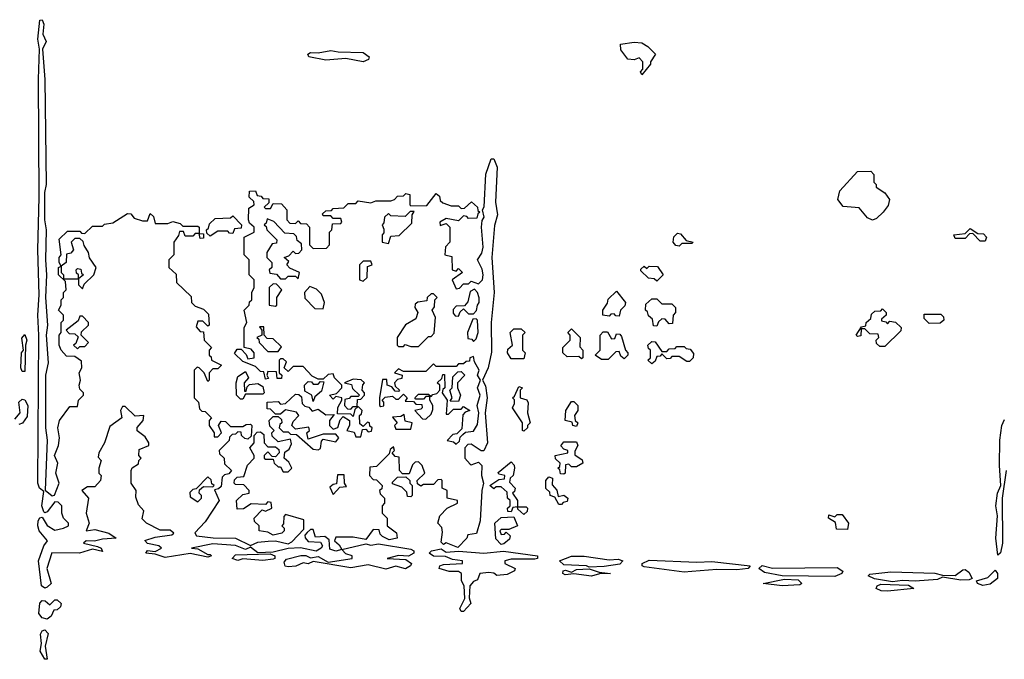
# Model space of a CAD drawing. Extents: x 1980017 to 2252640, y 74400 to 266395.
# Tile 349 of 388: x 2191945 to 2195871, y 217002 to 219552. Entities that reach past the tile are written whole.
import ezdxf

# ---------------------------------------------------------------- set-up
doc = ezdxf.new("R2010")
doc.units = 0

msp = doc.modelspace()

# ---------------------------------------------------------------- linework, layer by layer
at = {"layer": '0CON20XD'}
for points in [[(2192055, 217290), (2192045, 217286.7), (2192032, 217295), (2192020.5, 217395), (2192041.4, 217455), (2192056.2, 217475), (2192023.1, 217515), (2192016.7, 217535), (2192018.6, 217555), (2192025, 217566), (2192035, 217568.8), (2192055, 217536), (2192085, 217518), (2192120, 217525), (2192140, 217535), (2192140, 217545), (2192120, 217565), (2192112.5, 217585), (2192112.5, 217615), (2192098.8, 217628.8), (2192085, 217630), (2192055, 217590), (2192045, 217586.2), (2192040.9, 217590.9), (2192033.5, 217615), (2192041.7, 217671.7), (2192024.5, 217684.5), (2192017.5, 217705), (2192021.9, 218295), (2192017.8, 218375), (2192023.1, 218455), (2192017.5, 218635), (2192023.3, 218845), (2192019.4, 219315), (2192024.2, 219435), (2192017.1, 219475), (2192025, 219550), (2192035, 219552.5), (2192041.2, 219535), (2192037.1, 219495), (2192050, 219465), (2192035.8, 219435), (2192045.8, 219314.2), (2192050, 218895), (2192043.9, 218863.9), (2192044, 218755), (2192050, 218715), (2192047.5, 218595), (2192052.5, 218535), (2192047.5, 218445), (2192056.2, 218335), (2192050, 218295), (2192058, 218185), (2192048.2, 218135), (2192047.8, 217925), (2192054.4, 217875.6), (2192046.2, 217676.2), (2192075, 217653.8), (2192083.3, 217656.7), (2192102.5, 217705), (2192088.8, 217745), (2192097.5, 217785), (2192083.8, 217815), (2192100, 217855), (2192103.3, 217885), (2192097.5, 217925), (2192103.3, 217955), (2192145, 218010), (2192175, 218010), (2192180, 218035), (2192200, 218055), (2192200, 218065), (2192185, 218080), (2192182.5, 218095), (2192187.5, 218115), (2192182.5, 218145), (2192192.5, 218165), (2192191.7, 218191.7), (2192165, 218210), (2192131.7, 218211.7), (2192110, 218235), (2192102.5, 218255), (2192102.5, 218295), (2192110, 218305), (2192110, 218345), (2192120, 218355), (2192120, 218375), (2192100, 218395), (2192110, 218415), (2192110, 218435), (2192120, 218445), (2192120, 218465), (2192130, 218475), (2192128.3, 218508.3), (2192100, 218535), (2192100, 218565), (2192110, 218570), (2192102.5, 218585), (2192102.5, 218605), (2192110, 218615), (2192103, 218677), (2192135, 218710), (2192185, 218710), (2192191.7, 218701.7), (2192205, 218700), (2192235, 218730), (2192275, 218730), (2192283, 218737), (2192317, 218743), (2192375, 218780), (2192388.3, 218778.3), (2192401.7, 218761.7), (2192435, 218750), (2192455, 218750), (2192465, 218780), (2192478.3, 218768.3), (2192485, 218740), (2192535, 218740), (2192555, 218747.5), (2192585, 218740), (2192595, 218730), (2192655, 218730), (2192660, 218725), (2192660, 218700), (2192678.3, 218698.3), (2192678.3, 218681.7), (2192665, 218680), (2192660, 218700), (2192645, 218700), (2192635, 218690), (2192605, 218690), (2192598.3, 218708.3), (2192581.7, 218708.3), (2192578.3, 218691.7), (2192560, 218665), (2192560, 218615), (2192540, 218595), (2192540, 218565), (2192568.3, 218538.3), (2192570, 218505), (2192628.3, 218448.3), (2192630, 218425), (2192645, 218410), (2192678.3, 218398.3), (2192698.3, 218378.3), (2192700, 218335), (2192695, 218330), (2192675, 218350), (2192655, 218350), (2192648.3, 218328.3), (2192665, 218310), (2192678.3, 218308.3), (2192680, 218275), (2192710, 218245), (2192700, 218235), (2192700, 218215), (2192708.3, 218208.3), (2192710, 218195), (2192750, 218175), (2192735, 218160), (2192715, 218160), (2192700, 218145), (2192700, 218115), (2192695, 218110), (2192680, 218145), (2192660, 218165), (2192653, 218167), (2192640, 218155), (2192640, 218045), (2192658.3, 218028.3), (2192661.7, 218001.7), (2192671.7, 217991.7), (2192685, 217990), (2192710, 217965), (2192700, 217955), (2192700, 217935), (2192720, 217905), (2192720, 217890), (2192735, 217890), (2192750, 217905), (2192737.5, 217935), (2192748.3, 217951.7), (2192765, 217950), (2192785, 217930), (2192835, 217930), (2192848.3, 217938.3), (2192865, 217940), (2192870, 217935), (2192868.3, 217891.7), (2192855, 217880), (2192843, 217883), (2192830, 217895), (2192828.3, 217908.3), (2192815, 217910), (2192805, 217900), (2192791.7, 217898.3), (2192781.7, 217888.3), (2192780, 217875), (2192740, 217835), (2192741.7, 217821.7), (2192760, 217805), (2192761.7, 217781.7), (2192790, 217755), (2192778.3, 217741.7), (2192761.7, 217738.3), (2192751.7, 217728.3), (2192748.3, 217691.7), (2192738.3, 217681.7), (2192721.7, 217678.3), (2192740, 217635), (2192685, 217550), (2192643, 217507), (2192650, 217495), (2192716.4, 217486.4), (2192806.1, 217486.1), (2192865, 217456.7), (2192895, 217469.2), (2192936.1, 217473.9), (2192965, 217474.2), (2193015, 217463.3), (2193029.7, 217470.3), (2193078.3, 217521.7), (2193078.3, 217558.3), (2193005, 217580), (2192998.3, 217571.7), (2192997, 217543), (2192990, 217535), (2193000, 217525), (2193000, 217515), (2192990, 217505), (2192955, 217497.5), (2192935, 217510), (2192900, 217515), (2192900, 217535), (2192881.7, 217551.7), (2192880, 217565), (2192911.7, 217598.3), (2192925, 217592.5), (2192950, 217605), (2192948.3, 217628.3), (2192935, 217630), (2192925, 217620), (2192868.3, 217621.7), (2192837, 217603), (2192811.7, 217601.7), (2192810, 217635), (2192835, 217660), (2192860, 217665), (2192860, 217675), (2192838.3, 217698.3), (2192805, 217700), (2192800, 217705), (2192801.7, 217718.3), (2192811.7, 217728.3), (2192838.3, 217731.7), (2192853, 217777), (2192880, 217805), (2192880, 217815), (2192862.5, 217845), (2192880, 217865), (2192880, 217895), (2192891.7, 217908.3), (2192905, 217910), (2192918.3, 217898.3), (2192920, 217865), (2192935, 217850), (2192965, 217850), (2192978.3, 217838.3), (2192980, 217825), (2192965, 217810), (2192951.7, 217811.7), (2192935, 217830), (2192920, 217815), (2192920, 217805), (2192925, 217800), (2192955, 217800), (2192960, 217785), (2192975, 217770), (2192985, 217770), (2192995, 217750), (2193015, 217750), (2193030, 217765), (2193018.3, 217788.3), (2193000, 217805), (2193001.7, 217828.3), (2193020, 217840), (2193028.3, 217861.7), (2193025, 217880), (2192975, 217870), (2192951.7, 217891.7), (2192950, 217905), (2192960, 217915), (2192941.7, 217931.7), (2192940, 217955), (2192955, 217970), (2192975, 217970), (2192988.3, 217958.3), (2192990, 217945), (2192981.7, 217938.3), (2192980, 217925), (2192995, 217910), (2193015, 217910), (2193025, 217900), (2193048.3, 217898.3), (2193115, 217840), (2193135, 217837.5), (2193145, 217842.5), (2193148.3, 217871.7), (2193155, 217880), (2193205, 217870), (2193217.5, 217885), (2193205, 217900), (2193155, 217900), (2193095, 217880), (2193090, 217905), (2193100, 217915), (2193098.3, 217928.3), (2193045, 217920), (2193030, 217935), (2193035, 217950), (2193057.5, 217975), (2193048.3, 217988.3), (2193005, 217997.5), (2192985, 217980), (2192965, 217980), (2192945, 218000), (2192931.7, 218001.7), (2192931.7, 218028.3), (2192975, 218030), (2192985, 218020), (2193005, 218022.5), (2193045, 218060), (2193058.3, 218058.3), (2193068.3, 218048.3), (2193071.7, 218021.7), (2193081.7, 218011.7), (2193098.3, 218008.3), (2193111.7, 217991.7), (2193135, 218000), (2193165, 217977.5), (2193198.3, 217978.3), (2193180, 217955), (2193180, 217935), (2193195, 217920), (2193213, 217927), (2193223, 217957), (2193235, 217970), (2193260, 217955), (2193260, 217935), (2193250, 217915), (2193278.3, 217908.3), (2193285, 217890), (2193305, 217890), (2193311.7, 217918.3), (2193325, 217920), (2193335, 217910), (2193348.3, 217911.7), (2193350, 217925), (2193341.7, 217931.7), (2193340, 217945), (2193331.7, 217948.3), (2193315, 217930), (2193301.7, 217941.7), (2193300, 217975), (2193308.3, 217981.7), (2193310, 217995), (2193295, 218010), (2193281.7, 217998.3), (2193275, 217970), (2193265, 217980), (2193211.7, 217981.7), (2193213, 218007), (2193230, 218035), (2193230, 218045), (2193205, 218050), (2193195, 218040), (2193180, 218055), (2193208.3, 218061.7), (2193230, 218085), (2193230, 218095), (2193200, 218125), (2193195, 218140), (2193175, 218137.5), (2193155, 218120), (2193135, 218120), (2193111.7, 218131.7), (2193075, 218170), (2193035, 218170), (2193015, 218150), (2193000, 218165), (2193008.3, 218188.3), (2192995, 218200), (2192985, 218200), (2192980, 218195), (2192980, 218145), (2192990, 218135), (2192988.3, 218121.7), (2192971.7, 218121.7), (2192968.3, 218148.3), (2192935, 218150), (2192930, 218135), (2192937.5, 218122.5), (2192925, 218120), (2192918.3, 218148.3), (2192905, 218150), (2192885, 218170), (2192835, 218190), (2192801.7, 218221.7), (2192811.7, 218238.3)], [(2194425, 219332.5), (2194420, 219345), (2194430, 219355), (2194430, 219385), (2194415, 219400), (2194395, 219392.5), (2194370, 219395), (2194341.7, 219431.7), (2194340, 219455), (2194395, 219462.5), (2194425, 219460), (2194450, 219445), (2194480, 219415), (2194460, 219385), (2194460, 219375), (2194425, 219332.5)], [(2193315, 219384), (2193245, 219397.5), (2193165, 219391.4), (2193097.5, 219405), (2193093.3, 219415), (2193105, 219421.2), (2193135, 219420), (2193185, 219430), (2193215, 219424), (2193315, 219421.4), (2193338.8, 219405), (2193335.8, 219394.2), (2193315, 219384)], [(2192811.7, 218238.3), (2192828.3, 218238.3), (2192848.3, 218218.3), (2192855, 218200), (2192880, 218205), (2192880, 218225), (2192868.3, 218238.3), (2192840, 218245), (2192840, 218325), (2192850, 218345), (2192840, 218395), (2192860, 218415), (2192861.7, 218428.3), (2192870, 218435), (2192870, 218465), (2192880, 218485), (2192880, 218515), (2192860, 218535), (2192860, 218595), (2192840, 218615), (2192840, 218685), (2192880, 218705), (2192880, 218725), (2192861.7, 218741.7), (2192857.5, 218755), (2192858.3, 218801.7), (2192880, 218815), (2192878.3, 218828.3), (2192860, 218845), (2192861.7, 218868.3), (2192885, 218870), (2192891.7, 218851.7), (2192908.3, 218848.3), (2192915, 218840), (2192938.3, 218838.3), (2192938.3, 218821.7), (2192920, 218805), (2192925, 218800), (2192945, 218800), (2192955, 218820), (2192988.3, 218818.3), (2193010, 218795), (2193010, 218755), (2193021.7, 218741.7), (2193045, 218740), (2193055, 218750), (2193065, 218740), (2193088.3, 218738.3), (2193100, 218725), (2193100, 218655), (2193115, 218640), (2193168.3, 218641.7), (2193180, 218655), (2193180, 218705), (2193190, 218715), (2193191.7, 218738.3), (2193225, 218740), (2193230, 218745), (2193225, 218760), (2193195, 218760), (2193185, 218770), (2193155, 218770), (2193151.7, 218778.3), (2193165, 218790), (2193188.3, 218791.7), (2193195, 218800), (2193237, 218803), (2193255, 218820), (2193285, 218820), (2193295, 218830), (2193345, 218822.5), (2193365, 218830), (2193425, 218830), (2193440, 218835), (2193451.7, 218848.3), (2193475, 218850), (2193485, 218860), (2193500, 218855), (2193500, 218815), (2193505, 218810), (2193568.3, 218811.7), (2193605, 218860), (2193618.3, 218848.3), (2193621.7, 218831.7), (2193631.7, 218821.7), (2193665, 218810), (2193695, 218810), (2193705, 218800), (2193718.3, 218801.7), (2193747, 218827), (2193770, 218805), (2193771.7, 218791.7), (2193780, 218785), (2193771.7, 218778.3), (2193768.3, 218761.7), (2193735, 218760), (2193728.3, 218768.3), (2193715, 218770), (2193695, 218750), (2193645, 218760), (2193620, 218745), (2193621.7, 218731.7), (2193645, 218740), (2193660, 218725), (2193660, 218665), (2193643, 218647), (2193640, 218615), (2193668.3, 218608.3), (2193670, 218555), (2193685, 218550), (2193695, 218560), (2193710, 218545), (2193670, 218515), (2193685, 218480), (2193698.3, 218481.7), (2193715, 218500), (2193735, 218500), (2193745, 218510), (2193775, 218500), (2193790, 218515), (2193793.3, 218535), (2193788.3, 218558.3), (2193770, 218595), (2193787.7, 218622.3), (2193793.3, 218645), (2193786.7, 218725), (2193788.3, 218751.7), (2193796.7, 218765), (2193790, 218795), (2193797, 218807), (2193803.6, 218936.4), (2193825, 218997.5), (2193835, 218997.5), (2193849.2, 218965), (2193842.5, 218825), (2193850, 218775), (2193838, 218732), (2193828, 218605), (2193836.7, 218465), (2193824.3, 218345), (2193826.4, 218226.4), (2193813.3, 218165), (2193790, 218115), (2193802.3, 218092.3), (2193808.8, 218045), (2193800.8, 217985), (2193810, 217865), (2193795, 217833.3), (2193785, 217833.3), (2193745, 217860), (2193731.7, 217858.3), (2193720, 217845), (2193720, 217805), (2193740.7, 217780.7), (2193745, 217777.5), (2193775, 217788.8), (2193787.5, 217775), (2193785.7, 217735), (2193794.2, 217705), (2193787.1, 217675), (2193780.8, 217555), (2193766, 217504), (2193731.7, 217498.3), (2193727.5, 217485), (2193691.7, 217448.3), (2193645, 217467.5), (2193635, 217460), (2193625, 217470), (2193630.7, 217509.3), (2193628.3, 217528.3), (2193612.5, 217545), (2193620, 217575), (2193650, 217605), (2193690, 217625), (2193690, 217635), (2193650, 217645), (2193650, 217675), (2193630, 217685), (2193630, 217715), (2193625, 217720), (2193611.7, 217718.3), (2193595, 217700), (2193555, 217700), (2193545, 217692.5), (2193531.7, 217701.7), (2193530, 217715), (2193560, 217745), (2193550, 217775), (2193535, 217790), (2193521.7, 217788.3), (2193511.7, 217778.3), (2193498.3, 217741.7), (2193471.7, 217741.7), (2193460, 217755), (2193458.3, 217808.3), (2193441.7, 217811.7), (2193430, 217825), (2193440, 217835), (2193435, 217850), (2193421.7, 217838.3), (2193418.3, 217821.7), (2193368.3, 217771.7), (2193341.7, 217768.3), (2193340, 217735), (2193355, 217720), (2193368.3, 217718.3), (2193390, 217695), (2193388.3, 217681.7), (2193380, 217675), (2193381.7, 217661.7), (2193400, 217645), (2193400, 217625), (2193390, 217615), (2193390, 217585), (2193410, 217565), (2193410, 217535), (2193447, 217507), (2193450, 217485), (2193418.3, 217478.3), (2193391.7, 217491.7), (2193381.7, 217501.7), (2193378.3, 217518.3), (2193355, 217520), (2193325, 217480), (2193275, 217490), (2193205, 217490), (2193200, 217475), (2193219.3, 217459.3), (2193230, 217440), (2193325, 217462.5), (2193345, 217457.5), (2193375, 217462.5), (2193505, 217441.4), (2193516.2, 217435), (2193516.7, 217425), (2193495, 217413.3), (2193455, 217415.8), (2193410, 217405), (2193485, 217400), (2193507.5, 217385), (2193503.3, 217375), (2193483.6, 217363.6), (2193445, 217374), (2193405, 217362.5), (2193335, 217378.8), (2193265, 217366.7), (2193115, 217392.5), (2193095, 217382.5), (2193075, 217386.7), (2193046, 217374), (2193015, 217371.2), (2193004.1, 217374.1), (2192999.3, 217389.3), (2193008.3, 217401.7), (2193065.9, 217415.9), (2193086.1, 217416.1), (2193105, 217406.7), (2193135, 217412.5), (2193175, 217390), (2193270, 217405), (2193270, 217415), (2193245, 217422.5), (2193230, 217440), (2193205, 217433.8), (2193181.7, 217441.7), (2193178.3, 217478.3), (2193161.7, 217491.7), (2193125, 217490), (2193115, 217520), (2193105, 217520), (2193091.7, 217508.3), (2193082.5, 217497.5), (2193083.3, 217486.7), (2193095, 217472), (2193145, 217470), (2193152.5, 217455), (2193147.5, 217445), (2193126.7, 217433.3), (2193065, 217447.5), (2193015, 217444), (2192955, 217430), (2192895, 217427.5), (2192865, 217450), (2192845, 217440), (2192806.1, 217456.1), (2192715, 217462.5), (2192630, 217445), (2192655, 217443.3), (2192695, 217420), (2192705, 217420), (2192710, 217415), (2192695, 217410), (2192625, 217424.2), (2192525, 217408), (2192485, 217421.2), (2192447.5, 217425), (2192455, 217436.2), (2192485, 217432.5), (2192510, 217445), (2192500, 217455), (2192454.1, 217464.1), (2192443.9, 217476.1), (2192485, 217488.8), (2192551.7, 217498.3), (2192560, 217505), (2192545, 217517.5), (2192505, 217517.5), (2192450, 217545), (2192433, 217563), (2192440, 217595), (2192418.3, 217618.3), (2192408.3, 217648.3), (2192410, 217675), (2192390, 217705), (2192390, 217755), (2192393.6, 217766.4), (2192418.3, 217781.7), (2192420, 217795), (2192430, 217805), (2192420, 217815), (2192421.7, 217838.3), (2192460, 217855), (2192460, 217865), (2192445, 217890), (2192413.3, 217913.3), (2192413, 217927), (2192437.5, 217955), (2192440, 217975), (2192405, 217972.5), (2192365, 218010), (2192355, 218010), (2192347.5, 217995), (2192352.5, 217965), (2192305, 217930), (2192282.5, 217865), (2192260, 217825), (2192258.3, 217808.3), (2192270, 217795), (2192260, 217765), (2192260, 217745), (2192270, 217735), (2192267.5, 217715), (2192245, 217690), (2192215, 217690), (2192192.5, 217675), (2192220, 217645), (2192210, 217585), (2192222.5, 217545), (2192210, 217515), (2192245, 217520), (2192300, 217505), (2192330, 217485), (2192275, 217482), (2192243, 217473), (2192210, 217475), (2192200, 217465), (2192255, 217452.5), (2192270, 217445), (2192275, 217432.5), (2192235, 217441.2), (2192184.1, 217425.9), (2192072.7, 217427.3), (2192053.3, 217365), (2192070, 217305), (2192055, 217290)], [(2195345, 218753.3), (2195325, 218762.5), (2195292.5, 218802.5), (2195228.3, 218808.3), (2195207.5, 218835), (2195215, 218870), (2195285, 218947.5), (2195338.3, 218948.3), (2195350, 218935), (2195350, 218905), (2195360, 218895), (2195360, 218885), (2195395, 218862.5), (2195413.3, 218835), (2195408.3, 218811.7), (2195387.5, 218785), (2195360.7, 218759.3), (2195345, 218753.3)], [(2193415, 218660), (2193425, 218690), (2193458.3, 218691.7), (2193508.3, 218741.7), (2193510, 218775), (2193518.3, 218788.3), (2193501.7, 218788.3), (2193481.7, 218768.3), (2193425, 218770), (2193415, 218780), (2193400, 218765), (2193397.5, 218742.5), (2193390, 218735), (2193397.5, 218717.5), (2193397.5, 218702.5), (2193390, 218695), (2193390, 218665), (2193415, 218660)], [(2192705, 218690), (2192691.7, 218701.7), (2192690, 218715), (2192698.3, 218721.7), (2192701.7, 218738.3), (2192725, 218760), (2192785, 218762.5), (2192795, 218770), (2192830, 218735), (2192828.3, 218721.7), (2192801.7, 218718.3), (2192795, 218700), (2192781.7, 218701.7), (2192775, 218710), (2192735, 218710), (2192705, 218690)], [(2193055, 218520), (2193060, 218545), (2193021.7, 218561.7), (2193010, 218575), (2193018.3, 218588.3), (2193000, 218605), (2193018.3, 218611.7), (2193035, 218630), (2193045, 218620), (2193058.3, 218621.7), (2193070, 218635), (2193068.3, 218658.3), (2193051.7, 218671.7), (2193048.3, 218688.3), (2193038.3, 218698.3), (2193001.7, 218701.7), (2192958.3, 218748.3), (2192931.7, 218758.3), (2192928.3, 218741.7), (2192920, 218735), (2192928.3, 218728.3), (2192930, 218715), (2192970, 218675), (2192968.3, 218661.7), (2192951.7, 218658.3), (2192930, 218625), (2192930, 218605), (2192950, 218585), (2192950, 218565), (2192940, 218555), (2192941.7, 218541.7), (2192968.3, 218538.3), (2192985, 218520), (2193005, 218520), (2193015, 218530), (2193045, 218530), (2193055, 218520)], [(2195795, 218670), (2195775, 218670), (2195745, 218700), (2195731.7, 218698.3), (2195715, 218680), (2195675, 218680), (2195670, 218695), (2195715, 218700), (2195735, 218720), (2195765, 218700), (2195788.3, 218698.3), (2195800, 218685), (2195795, 218670)], [(2192195, 218480), (2192201.7, 218498.3), (2192240, 218535), (2192250, 218565), (2192223, 218603), (2192220, 218625), (2192201.7, 218651.7), (2192198.3, 218668.3), (2192185, 218680), (2192165, 218680), (2192150, 218665), (2192160, 218635), (2192148.3, 218621.7), (2192131.7, 218618.3), (2192130, 218585), (2192110, 218570), (2192110, 218545), (2192120, 218535), (2192120, 218520), (2192180, 218520), (2192180, 218535), (2192171.7, 218541.7), (2192170, 218555), (2192175, 218560), (2192188.3, 218558.3), (2192191.7, 218541.7), (2192200, 218535), (2192180, 218520), (2192180, 218495), (2192195, 218480)], [(2194575, 218650), (2194561.7, 218651.7), (2194550, 218665), (2194553, 218687), (2194568.3, 218701.7), (2194579.3, 218699.3), (2194601.7, 218671.7), (2194630, 218665), (2194625, 218660), (2194585, 218660), (2194575, 218650)], [(2193315, 218510), (2193330, 218525), (2193331.7, 218568.3), (2193350, 218575), (2193345, 218590), (2193315, 218590), (2193300, 218575), (2193300, 218515), (2193315, 218510)], [(2194485, 218510), (2194475, 218520), (2194451.7, 218521.7), (2194421.7, 218551.7), (2194421.7, 218558.3), (2194435, 218570), (2194445, 218560), (2194455, 218570), (2194488.3, 218568.3), (2194510, 218535), (2194485, 218510)], [(2192965, 218410), (2192970, 218415), (2192970, 218445), (2192990, 218475), (2192968.3, 218498.3), (2192955, 218500), (2192940, 218485), (2192940, 218415), (2192965, 218410)], [(2193155, 218400), (2193160, 218425), (2193148.3, 218458.3), (2193128.3, 218478.3), (2193101.7, 218488.3), (2193080, 218465), (2193081.7, 218441.7), (2193121.7, 218401.7), (2193155, 218400)], [(2193695, 218370), (2193701.7, 218388.3), (2193715, 218400), (2193735, 218380), (2193755, 218380), (2193767, 218393), (2193770, 218415), (2193777.5, 218425), (2193777, 218443), (2193770, 218465), (2193758.3, 218478.3), (2193741.7, 218468.3), (2193731.7, 218428.3), (2193718.3, 218411.7), (2193685, 218410), (2193673, 218397), (2193673, 218383), (2193681.7, 218371.7), (2193695, 218370)], [(2193535, 218250), (2193575, 218290), (2193585, 218290), (2193597, 218303), (2193602.5, 218365), (2193590, 218395), (2193598.3, 218408.3), (2193600, 218435), (2193610, 218445), (2193595, 218460), (2193585, 218460), (2193570, 218445), (2193568.3, 218431.7), (2193533, 218427), (2193521.7, 218418.3), (2193520, 218405), (2193532.5, 218385), (2193525, 218360), (2193483.6, 218336.4), (2193450, 218285), (2193450, 218255), (2193455, 218250), (2193475, 218250), (2193482.5, 218257.5), (2193505, 218250), (2193535, 218250)], [(2194335, 218370), (2194321.7, 218371.7), (2194315, 218380), (2194301.7, 218378.3), (2194295, 218370), (2194270, 218375), (2194270, 218395), (2194288.3, 218421.7), (2194291.7, 218438.3), (2194325, 218470), (2194360, 218425), (2194358.3, 218411.7), (2194340, 218395), (2194335, 218370)], [(2194485, 218330), (2194471.7, 218331.7), (2194468.3, 218358.3), (2194451.7, 218371.7), (2194448.3, 218388.3), (2194440, 218395), (2194441.7, 218418.3), (2194465, 218440), (2194485, 218440), (2194505, 218420), (2194545, 218420), (2194560, 218405), (2194560, 218385), (2194550, 218375), (2194548.3, 218341.7), (2194535, 218340), (2194518.3, 218358.3), (2194505, 218360), (2194491.7, 218348.3), (2194485, 218330)], [(2195395, 218250), (2195375, 218250), (2195361.7, 218261.7), (2195360, 218275), (2195370, 218285), (2195368.3, 218298.3), (2195335, 218300), (2195315, 218320), (2195300, 218320), (2195298.3, 218291.7), (2195285, 218290), (2195280, 218295), (2195301.7, 218328.3), (2195318.3, 218331.7), (2195320, 218345), (2195338.3, 218361.7), (2195341.7, 218378.3), (2195355, 218390), (2195378.3, 218391.7), (2195385, 218400), (2195400, 218385), (2195400, 218375), (2195381.7, 218358.3), (2195381.7, 218351.7), (2195398.3, 218348.3), (2195405, 218340), (2195415, 218350), (2195437, 218347), (2195460, 218325), (2195458.3, 218311.7), (2195395, 218250)], [(2192175, 218240), (2192185, 218250), (2192205, 218250), (2192220, 218265), (2192190, 218295), (2192191.7, 218308.3), (2192220, 218335), (2192220, 218345), (2192195, 218370), (2192185, 218370), (2192178.3, 218351.7), (2192130, 218315), (2192141.7, 218301.7), (2192165, 218300), (2192178.3, 218288.3), (2192168.3, 218261.7), (2192160, 218255), (2192175, 218240)], [(2193755, 218270), (2193765, 218280), (2193772.5, 218305), (2193770, 218355), (2193765, 218360), (2193751.7, 218358.3), (2193730, 218305), (2193731.7, 218281.7), (2193748.3, 218278.3), (2193755, 218270)], [(2195571.7, 218341.7), (2195551.7, 218361.7), (2195551.7, 218378.3), (2195618.3, 218378.3), (2195628.3, 218368.3), (2195630, 218355), (2195615, 218342.5), (2195571.7, 218341.7)], [(2192975, 218230), (2192988.3, 218248.3), (2192955, 218280), (2192931.7, 218281.7), (2192920, 218295), (2192918.3, 218328.3), (2192901.7, 218328.3), (2192910, 218315), (2192910, 218295), (2192890, 218285), (2192898.3, 218278.3), (2192900, 218265), (2192935, 218230), (2192975, 218230)], [(2193955, 218200), (2193905, 218200), (2193890, 218225), (2193891.7, 218238.3), (2193910, 218255), (2193900, 218305), (2193915, 218320), (2193945, 218320), (2193960, 218305), (2193950, 218295), (2193950, 218235), (2193960, 218225), (2193955, 218200)], [(2194185, 218200), (2194175, 218210), (2194128.3, 218208.3), (2194110, 218225), (2194110, 218245), (2194140, 218275), (2194140, 218295), (2194130, 218305), (2194145, 218320), (2194180, 218285), (2194178.3, 218248.3), (2194190, 218235), (2194190, 218205), (2194185, 218200)], [(2191965, 218150), (2191955, 218150), (2191950, 218165), (2191952.5, 218225), (2191960, 218235), (2191953, 218283), (2191965, 218297.5), (2191973.3, 218275), (2191967.5, 218255), (2191965, 218150)], [(2194265, 218197.5), (2194240, 218215), (2194260, 218235), (2194260, 218295), (2194271.7, 218308.3), (2194288.3, 218308.3), (2194305, 218280), (2194318.3, 218281.7), (2194325, 218300), (2194338.3, 218298.3), (2194345, 218290), (2194360, 218235), (2194370, 218225), (2194370, 218215), (2194355, 218200), (2194341.7, 218211.7), (2194335, 218230), (2194321.7, 218228.3), (2194291.7, 218198.3), (2194265, 218197.5)], [(2194465, 218180), (2194450, 218195), (2194460, 218205), (2194460, 218235), (2194451.7, 218241.7), (2194450, 218255), (2194465, 218270), (2194478.3, 218268.3), (2194505, 218230), (2194525, 218230), (2194535, 218240), (2194558.3, 218241.7), (2194565, 218250), (2194595, 218250), (2194601.7, 218241.7), (2194618.3, 218238.3), (2194631.7, 218221.7), (2194630, 218205), (2194615, 218190), (2194605, 218190), (2194575, 218210), (2194545, 218210), (2194538.3, 218201.7), (2194525, 218200), (2194505, 218220), (2194498.3, 218211.7), (2194485, 218210), (2194478.3, 218191.7), (2194465, 218180)], [(2193685, 217860), (2193698.3, 217871.7), (2193701.7, 217888.3), (2193711.7, 217898.3), (2193722.5, 217907.5), (2193755, 217912.5), (2193770.8, 217939.2), (2193776, 217985), (2193768.8, 218015), (2193781.2, 218055), (2193770, 218085), (2193782.5, 218115), (2193770, 218135), (2193777.5, 218155), (2193758.3, 218188.3), (2193755, 218210), (2193740, 218205), (2193738.3, 218191.7), (2193725, 218190), (2193715, 218180), (2193695, 218180), (2193685, 218170), (2193605, 218170), (2193595, 218180), (2193565, 218150), (2193475, 218150), (2193455, 218160), (2193440, 218145), (2193470, 218135), (2193468.3, 218121.7), (2193451.7, 218118.3), (2193440, 218105), (2193441.7, 218091.7), (2193460, 218075), (2193455, 218070), (2193441.7, 218071.7), (2193428.3, 218088.3), (2193410, 218095), (2193408.3, 218118.3), (2193391.7, 218118.3), (2193380, 218045), (2193380, 218015), (2193385, 218010), (2193397, 218013), (2193397, 218027), (2193390, 218035), (2193402.5, 218047.5), (2193431.7, 218051.7), (2193445, 218040), (2193455, 218040), (2193475, 218060), (2193490, 218045), (2193481.7, 218031.7), (2193515, 218030), (2193525, 218020), (2193548.3, 218018.3), (2193550, 218005), (2193545, 218000), (2193520, 217995), (2193551.7, 217961.7), (2193565, 217960), (2193585, 217980), (2193591.7, 217998.3), (2193592.5, 218015), (2193580, 218035), (2193580, 218050), (2193565, 218050), (2193555, 218040), (2193525, 218040), (2193520, 218045), (2193535, 218060), (2193575, 218060), (2193585, 218050), (2193591.7, 218058.3), (2193608.3, 218061.7), (2193620, 218075), (2193620, 218095), (2193610, 218105), (2193628.3, 218121.7), (2193631.7, 218138.3), (2193638.3, 218138.3), (2193640, 218085), (2193631.7, 218078.3), (2193630, 218065), (2193650, 218035), (2193645, 217980), (2193655, 217980), (2193675, 218000), (2193705, 218000), (2193715, 218010), (2193740, 217995), (2193721.7, 217988.3), (2193712.5, 217977.5), (2193708.3, 217921.7), (2193688.3, 217901.7), (2193671.7, 217898.3), (2193650, 217875), (2193675, 217870), (2193685, 217860)], [(2192835, 218040), (2192825, 218040), (2192810, 218055), (2192807.5, 218105), (2192815, 218130), (2192845, 218150), (2192857.5, 218125), (2192840, 218105), (2192841.7, 218071.7), (2192848.3, 218071.7), (2192851.7, 218088.3), (2192861.7, 218098.3), (2192895, 218102.5), (2192915, 218090), (2192920, 218065), (2192915, 218060), (2192845, 218060), (2192835, 218040)], [(2193265, 218000), (2193275, 218010), (2193290, 218010), (2193291.7, 218038.3), (2193305, 218040), (2193320, 218055), (2193320, 218065), (2193310, 218075), (2193313, 218097), (2193320, 218105), (2193307, 218117), (2193275, 218120), (2193240, 218105), (2193268.3, 218098.3), (2193271.7, 218081.7), (2193300, 218055), (2193295, 218050), (2193265, 218050), (2193258.3, 218041.7), (2193241.7, 218038.3), (2193240, 218015), (2193251.7, 218001.7), (2193265, 218000)], [(2193695, 218030), (2193661.7, 218031.7), (2193670, 218045), (2193660, 218075), (2193670, 218085), (2193671.7, 218128.3), (2193691.7, 218148.3), (2193705, 218150), (2193720, 218135), (2193690, 218105), (2193690, 218085), (2193702.5, 218055), (2193695, 218030)], [(2193115, 218030), (2193110, 218055), (2193081.7, 218071.7), (2193080, 218095), (2193095, 218110), (2193108.3, 218108.3), (2193115, 218100), (2193135, 218100), (2193145, 218110), (2193158.3, 218108.3), (2193148.3, 218071.7), (2193121.7, 218048.3), (2193115, 218030)], [(2193955, 217912.5), (2193950, 217915), (2193950, 217945), (2193910, 218005), (2193917.5, 218022.5), (2193917.5, 218037.5), (2193910, 218045), (2193918.3, 218051.7), (2193935, 218090), (2193950, 218085), (2193940, 218075), (2193940, 218045), (2193967.5, 218037.5), (2193972.5, 218025), (2193970, 217985), (2193980, 217945), (2193970, 217935), (2193970, 217925), (2193955, 217912.5)], [(2191925, 217960), (2191947.5, 217985), (2191941.7, 218028.3), (2191955, 218040), (2191965, 218037.5), (2191978, 218015), (2191975, 217970), (2191956.4, 217943.6), (2191941.7, 217938.3)], [(2194165, 217930), (2194150, 217935), (2194148.3, 217948.3), (2194120, 217955), (2194122.5, 217995), (2194145, 218030), (2194155, 218030), (2194170, 218015), (2194170, 217995), (2194157.5, 217975), (2194160, 217955), (2194170, 217945), (2194165, 217930)], [(2193505, 217920), (2193510, 217945), (2193481.7, 217951.7), (2193478.3, 217978.3), (2193465, 217970), (2193431.7, 217968.3), (2193450, 217945), (2193440, 217935), (2193445, 217920), (2193505, 217920)], [(2195845, 217417.5), (2195837.3, 217485), (2195843.5, 217575), (2195837.1, 217615), (2195844.3, 217665), (2195857.5, 217695), (2195851.5, 217775), (2195853.6, 217876.4), (2195861.4, 217935), (2195871.4, 217958.6)], [(2194115, 217740), (2194101.7, 217741.7), (2194098.3, 217758.3), (2194090, 217765), (2194098.3, 217771.7), (2194100, 217785), (2194081.7, 217801.7), (2194080, 217815), (2194130, 217825), (2194130, 217835), (2194115, 217840), (2194103, 217853), (2194115, 217870), (2194165, 217870), (2194170, 217855), (2194158.3, 217831.7), (2194158.3, 217818.3), (2194188.3, 217798.3), (2194190, 217785), (2194165, 217770), (2194145, 217770), (2194135, 217780), (2194121.7, 217778.3), (2194120, 217745), (2194115, 217740)], [(2193955, 217580), (2193931.7, 217601.7), (2193930, 217610), (2193911.7, 217608.3), (2193905, 217590), (2193891.7, 217591.7), (2193890, 217605), (2193900, 217615), (2193900, 217635), (2193890, 217645), (2193888.3, 217668.3), (2193865, 217690), (2193845, 217690), (2193835, 217682.5), (2193820, 217695), (2193855, 217720), (2193878.3, 217721.7), (2193880, 217735), (2193855, 217740), (2193853, 217747), (2193905, 217790), (2193917, 217777), (2193917.5, 217765), (2193912.5, 217735), (2193900, 217725), (2193898.3, 217708.3), (2193920, 217685), (2193918.3, 217671.7), (2193910, 217665), (2193930, 217635), (2193930, 217610), (2193965, 217610), (2193970, 217605), (2193968.3, 217591.7), (2193955, 217580)], [(2192655, 217630), (2192670, 217645), (2192670, 217655), (2192660, 217665), (2192661.7, 217678.3), (2192678.3, 217691.7), (2192715, 217690), (2192720, 217695), (2192711.7, 217701.7), (2192708.3, 217718.3), (2192695, 217730), (2192648.3, 217681.7), (2192635, 217680), (2192623, 217667), (2192625, 217650), (2192655, 217630)], [(2193195, 217660), (2193221.7, 217688.3), (2193248.3, 217691.7), (2193240, 217705), (2193238.3, 217738.3), (2193211.7, 217738.3), (2193208.3, 217701.7), (2193195, 217700), (2193181.7, 217688.3), (2193195, 217660)], [(2193505, 217650), (2193491.7, 217651.7), (2193488.3, 217668.3), (2193468.3, 217688.3), (2193431.7, 217701.7), (2193431.7, 217708.3), (2193451.7, 217728.3), (2193485, 217730), (2193500, 217715), (2193500, 217705), (2193510, 217695), (2193510, 217655), (2193505, 217650)], [(2194105, 217620), (2194095, 217620), (2194078.3, 217648.3), (2194060, 217655), (2194058.3, 217668.3), (2194043, 217683), (2194042.5, 217715), (2194055, 217730), (2194070, 217725), (2194068.3, 217698.3), (2194087, 217677), (2194091.7, 217651.7), (2194115, 217657.5), (2194130, 217645), (2194128.3, 217631.7), (2194111.7, 217628.3), (2194105, 217620)], [(2195878.8, 217755), (2195862, 217645), (2195863.1, 217465), (2195855, 217427.5), (2195845, 217417.5)], [(2193865, 217460), (2193843, 217483), (2193840, 217545), (2193865, 217567.5), (2193915, 217570), (2193930, 217535), (2193895, 217520), (2193865, 217520), (2193860, 217515), (2193865, 217500), (2193878.3, 217501.7), (2193885, 217510), (2193900, 217495), (2193898.3, 217481.7), (2193875, 217462.5), (2193865, 217460)], [(2195245, 217520), (2195201.7, 217521.7), (2195198.3, 217548.3), (2195170, 217565), (2195171.7, 217578.3), (2195195, 217570), (2195205, 217580), (2195225, 217580), (2195250, 217545), (2195245, 217520)], [(2192915, 217396.2), (2192835, 217403.3), (2192815, 217396.7), (2192792.5, 217405), (2192805, 217418.8), (2192943.6, 217423.6), (2192962.5, 217415), (2192962.5, 217405), (2192955, 217401.2), (2192915, 217396.2)], [(2193715, 217193.3), (2193705, 217193.3), (2193700, 217205), (2193720, 217245), (2193717.5, 217295), (2193706.7, 217315), (2193706.7, 217345), (2193695, 217352.5), (2193657, 217353), (2193617.5, 217365), (2193620, 217375), (2193635, 217380), (2193710, 217385), (2193710, 217395), (2193670.7, 217400.7), (2193643, 217413), (2193595, 217413.8), (2193577.5, 217425), (2193587.5, 217435), (2193625, 217442.5), (2193645, 217430), (2193695, 217433.3), (2193795, 217425.8), (2193874.1, 217434.1), (2194010, 217415), (2194010, 217405), (2193998.3, 217401.7), (2193905, 217401.2), (2193880, 217395), (2193880, 217385), (2193920, 217365), (2193917.5, 217355), (2193889.3, 217340.7), (2193847, 217337), (2193835, 217346), (2193815, 217349.2), (2193780, 217345), (2193770, 217320), (2193755, 217313.3), (2193740, 217295), (2193737.7, 217247.7), (2193743.3, 217225), (2193715, 217193.3)], [(2194215, 217370), (2194205, 217375.8), (2194115, 217378.8), (2194097.5, 217395), (2194145, 217413.8), (2194195, 217414), (2194295, 217399.5), (2194331.4, 217401.4), (2194350, 217395), (2194337.9, 217382.1), (2194275, 217372), (2194215, 217370)], [(2194595, 217350), (2194435, 217371.2), (2194427.5, 217375), (2194427.5, 217385), (2194455, 217397.5), (2194645, 217389.2), (2194705, 217391.9), (2194857.5, 217375), (2194850, 217365), (2194805, 217359.4), (2194725, 217360.8), (2194625, 217352.5), (2194595, 217350)], [(2195195, 217332.9), (2194985, 217335.8), (2194915, 217348), (2194892.5, 217365), (2194905, 217376.2), (2194946.1, 217366.1), (2195205, 217368), (2195226.4, 217353.6), (2195223.3, 217345), (2195195, 217332.9)], [(2194225, 217334), (2194155, 217343.8), (2194119.3, 217339.3), (2194110, 217345), (2194112.5, 217355), (2194121.7, 217358.3), (2194145, 217350), (2194165, 217360), (2194215, 217363.8), (2194255, 217350), (2194300, 217345), (2194256.4, 217343.6), (2194225, 217334)], [(2195425, 217311.2), (2195352.7, 217322.7), (2195327.5, 217335), (2195335, 217342.5), (2195418.3, 217351.7), (2195593.6, 217346.4), (2195625, 217337.5), (2195675, 217336.2), (2195705, 217358.8), (2195715, 217360), (2195729.3, 217349.3), (2195743.3, 217325), (2195731.2, 217318.8), (2195697.6, 217317.6), (2195625, 217330), (2195605, 217320.8), (2195515, 217313.8), (2195465, 217317.1), (2195425, 217311.2)], [(2195785, 217296.2), (2195763.3, 217305), (2195760, 217315), (2195805, 217328.6), (2195835, 217357.5), (2195844.2, 217344.2), (2195844.3, 217325), (2195815, 217302), (2195785, 217296.2)], [(2194985, 217296), (2194910, 217305), (2194995, 217322), (2195049.2, 217319.2), (2195063.3, 217305), (2195055, 217300), (2194985, 217296)], [(2195405, 217274), (2195380, 217275), (2195360, 217285), (2195363.3, 217295), (2195378.3, 217301.7), (2195488.3, 217298.3), (2195510, 217285), (2195405, 217274)], [(2192055, 217162.5), (2192035, 217168), (2192021.9, 217185), (2192025, 217226.7), (2192035, 217237.5), (2192046.2, 217236.2), (2192065, 217220), (2192085, 217240), (2192095, 217240), (2192110, 217225), (2192108.3, 217211.7), (2192095, 217200), (2192081.7, 217198.3), (2192070, 217175), (2192055, 217162.5)], [(2192055, 217002.5), (2192045, 217002.5), (2192026, 217035), (2192032, 217065), (2192027.3, 217102.7), (2192035, 217116.2), (2192045, 217120), (2192058, 217105), (2192046, 217055), (2192055, 217002.5)]]:
    msp.add_lwpolyline(points, dxfattribs=at)

doc.saveas('drawing.dxf')
